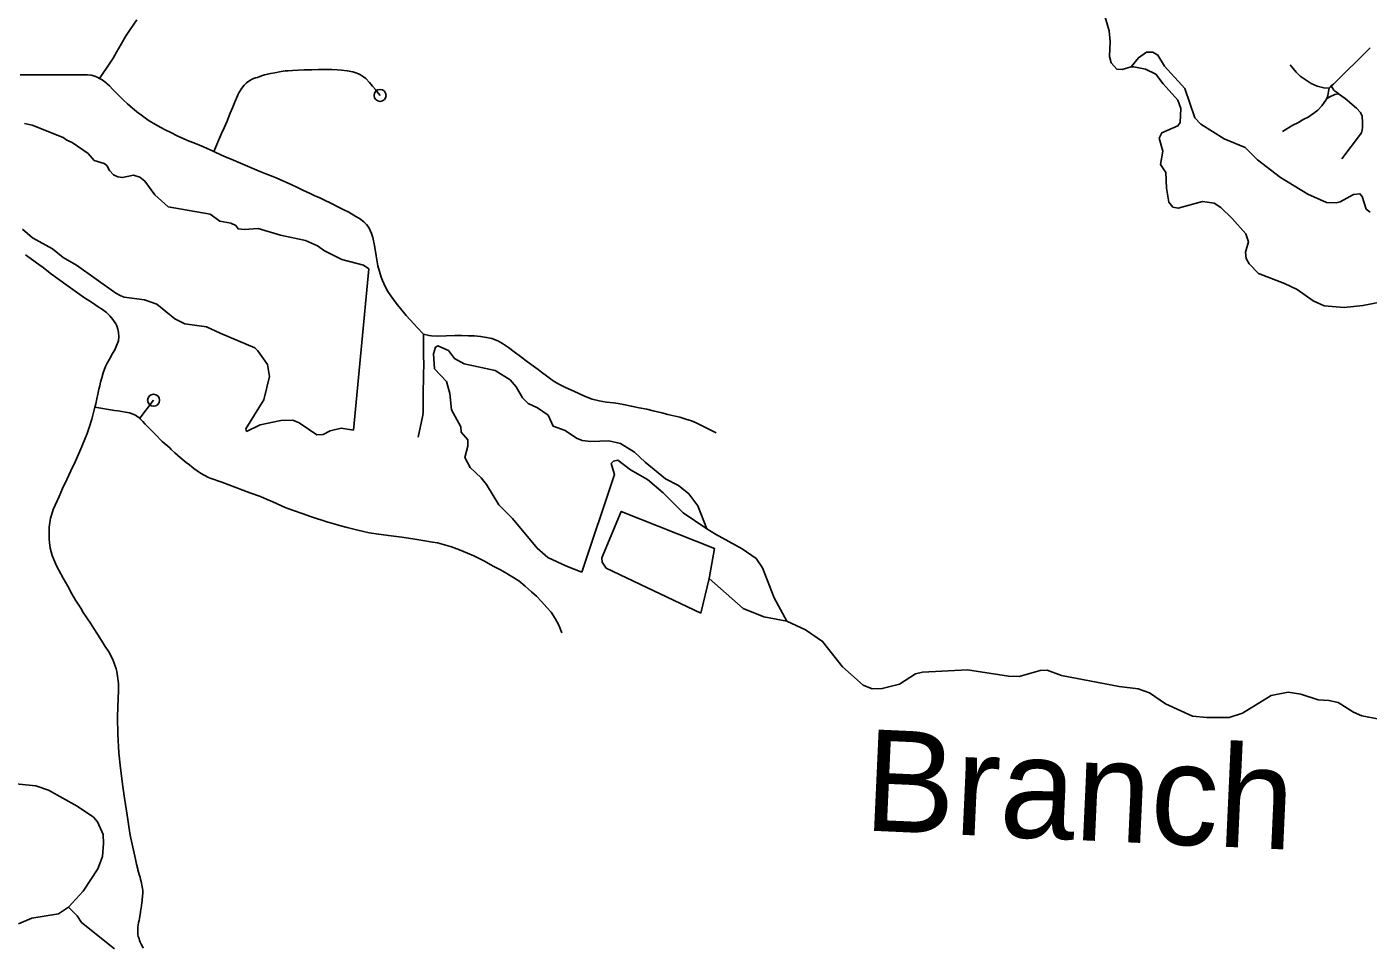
# Model space of a CAD drawing. Extents: x -19 to 366, y -4 to 359.
# Drawn here: x 145.451 to 146.509, y 189.502 to 190.228 of the extents above; entities that cross this region are included whole.
import ezdxf

# ---------------------------------------------------------------- set-up
doc = ezdxf.new("R2010")
doc.units = 0
for name, color, linetype in [('Level 31', 7, 'Continuous'), ('Level 33', 7, 'Continuous'), ('Level 35', 7, 'Continuous'), ('Level 60', 7, 'Continuous')]:
    doc.layers.add(name, color=color, linetype=linetype)

msp = doc.modelspace()

# ---------------------------------------------------------------- linework, layer by layer
at = {"layer": 'Level 31'}
for points in [[(145.8259, 189.9785), (145.8223, 189.9806), (145.8177, 189.9823), (145.8135, 189.9832), (145.8087, 189.984), (145.8038, 189.9844), (145.7992, 189.9846), (145.7938, 189.9847), (145.7883, 189.9847), (145.7816, 189.9845), (145.7749, 189.9843), (145.7699, 189.9846)], [(145.5199, 189.9734), (145.5183, 189.9706), (145.5157, 189.9662), (145.5139, 189.9629), (145.5126, 189.9604), (145.5109, 189.9553), (145.5097, 189.9513), (145.5088, 189.9478), (145.5081, 189.9451), (145.5075, 189.9425), (145.5051, 189.9307), (145.5043, 189.9281)], [(145.5043, 189.9281), (145.5018, 189.9188), (145.4998, 189.9121), (145.4981, 189.9075), (145.4969, 189.9043), (145.4939, 189.8971), (145.4916, 189.8915), (145.4887, 189.885), (145.4853, 189.8779), (145.4821, 189.8712), (145.4788, 189.864), (145.476, 189.8576), (145.4728, 189.8509), (145.4713, 189.8473), (145.4699, 189.843), (145.4693, 189.8405), (145.4682, 189.8335), (145.4682, 189.8241), (145.4684, 189.8213), (145.4691, 189.817), (145.4698, 189.8139), (145.4705, 189.811), (145.4739, 189.803), (145.4792, 189.7932), (145.4828, 189.7868), (145.4862, 189.7808), (145.4891, 189.7759), (145.4931, 189.7695), (145.4951, 189.7662), (145.5007, 189.7576), (145.5034, 189.7534), (145.5063, 189.749), (145.5095, 189.744), (145.5125, 189.7394), (145.5152, 189.7351), (145.5184, 189.729), (145.521, 189.7218), (145.5215, 189.7195), (145.5222, 189.716), (145.5229, 189.71), (145.5229, 189.7044), (145.5225, 189.692), (145.5222, 189.6833), (145.5224, 189.6702), (145.5233, 189.6553), (145.5246, 189.6432), (145.5264, 189.6289), (145.5277, 189.6196), (145.5292, 189.6095), (145.5302, 189.6028), (145.5311, 189.5972), (145.5321, 189.5904), (145.5357, 189.5737), (145.5363, 189.5715), (145.5372, 189.5676), (145.5382, 189.5635), (145.5383, 189.5629), (145.5393, 189.5593), (145.5399, 189.5573), (145.5404, 189.5555), (145.5409, 189.5538), (145.5417, 189.5495), (145.5418, 189.5484), (145.542, 189.5466), (145.542, 189.546), (145.542, 189.5441), (145.5419, 189.5428), (145.5416, 189.5389), (145.5414, 189.537), (145.5408, 189.5328), (145.5406, 189.5316), (145.54, 189.5278), (145.5398, 189.5265), (145.5394, 189.5246), (145.5391, 189.5231), (145.5388, 189.5215), (145.5385, 189.5194), (145.5383, 189.5177), (145.5381, 189.5161), (145.5381, 189.5149), (145.5381, 189.5136), (145.5383, 189.5117), (145.5385, 189.5108), (145.5391, 189.5086), (145.5394, 189.5075), (145.5399, 189.506), (145.5407, 189.5043), (145.5412, 189.5035), (145.5425, 189.5013)], [(145.5043, 189.9281), (145.5198, 189.9256)]]:
    msp.add_lwpolyline(points, dxfattribs=at)
at = {"layer": 'Level 33'}
msp.add_line((146.4416, 190.1457), (146.4499, 190.1509), dxfattribs=at)
for points in [[(145.5373, 190.2338), (145.5315, 190.2256), (145.5285, 190.2208), (145.5251, 190.2148), (145.5213, 190.2083), (145.5187, 190.2037), (145.5166, 190.2005), (145.508, 190.1877)], [(146.5109, 190.2118), (146.4819, 190.1831)], [(145.7294, 190.1743), (145.7279, 190.1761), (145.7257, 190.179), (145.7235, 190.1815), (145.7211, 190.1845), (145.7182, 190.1875), (145.7163, 190.189), (145.714, 190.1905), (145.7123, 190.1914), (145.7103, 190.1922), (145.7079, 190.1928), (145.7034, 190.1937), (145.699, 190.1942), (145.6957, 190.1945), (145.6914, 190.1946), (145.6856, 190.1948), (145.6809, 190.1946), (145.6756, 190.1945), (145.6694, 190.1944), (145.6646, 190.1942), (145.6603, 190.194), (145.6569, 190.1937), (145.6562, 190.1937), (145.6544, 190.1936), (145.6512, 190.1931), (145.6464, 190.1922), (145.6429, 190.1916), (145.6407, 190.1911), (145.6381, 190.1904), (145.6358, 190.1896), (145.6327, 190.1885), (145.631, 190.1881), (145.6295, 190.1876), (145.6278, 190.1868), (145.6257, 190.1856), (145.6239, 190.1841), (145.6222, 190.1824), (145.6203, 190.1801), (145.618, 190.1764), (145.6174, 190.1753), (145.6168, 190.1738), (145.615, 190.1698), (145.6128, 190.1644), (145.6111, 190.1602), (145.6084, 190.1535), (145.6064, 190.1487), (145.6043, 190.1441), (145.5982, 190.1299)], [(146.4478, 190.1984), (146.4525, 190.1926), (146.4556, 190.1895), (146.4603, 190.1862), (146.4644, 190.1836), (146.469, 190.1815), (146.4742, 190.1802), (146.4786, 190.18)], [(145.508, 190.1877), (145.5066, 190.1885), (145.5043, 190.1895), (145.5014, 190.1903), (145.4985, 190.1906), (145.4911, 190.1905), (145.4873, 190.1904), (145.4815, 190.1904), (145.4724, 190.1905), (145.4658, 190.1905), (145.4579, 190.1905), (145.4454, 190.1904)], [(145.5982, 190.1299), (145.59, 190.1336), (145.5824, 190.1367), (145.5787, 190.1381), (145.5744, 190.1399), (145.5692, 190.1424), (145.5643, 190.145), (145.5598, 190.1471), (145.5558, 190.1492), (145.5472, 190.1542), (145.5424, 190.1576), (145.5408, 190.1588), (145.5387, 190.1602), (145.5339, 190.1642), (145.5299, 190.1676), (145.5266, 190.1708), (145.5237, 190.1736), (145.5209, 190.1765), (145.5185, 190.1789), (145.5157, 190.1818), (145.5122, 190.1849), (145.5099, 190.1866), (145.508, 190.1877)], [(146.4786, 190.18), (146.4786, 190.18), (146.4786, 190.1801), (146.4792, 190.1808), (146.4802, 190.1817)], [(146.4802, 190.1817), (146.4819, 190.1831)], [(146.4859, 190.1756), (146.4858, 190.1757), (146.4835, 190.1773), (146.4831, 190.1777), (146.4823, 190.1785), (146.4809, 190.1806), (146.4802, 190.1817)], [(146.4499, 190.1509), (146.4537, 190.1527), (146.4586, 190.1554), (146.4619, 190.1572), (146.4664, 190.1602), (146.4695, 190.1626), (146.4726, 190.1659), (146.4758, 190.1704), (146.4766, 190.1719)], [(146.4766, 190.1719), (146.4769, 190.1724), (146.4774, 190.1742), (146.4779, 190.1773)], [(146.4766, 190.1719), (146.4789, 190.1731), (146.48, 190.1737), (146.4814, 190.1743), (146.4831, 190.1749), (146.4859, 190.1756)], [(146.4779, 190.1773), (146.4783, 190.179), (146.4786, 190.18)], [(146.4884, 190.1242), (146.5039, 190.1448), (146.5045, 190.147), (146.5048, 190.1487), (146.5048, 190.1529), (146.5045, 190.1579), (146.5032, 190.1608), (146.5002, 190.1641), (146.4911, 190.1719), (146.4859, 190.1756)], [(145.5982, 190.1299), (145.6043, 190.1272), (145.608, 190.1255), (145.6138, 190.1231), (145.6339, 190.1144), (145.6392, 190.1124), (145.6448, 190.1102), (145.6474, 190.1092), (145.6596, 190.1038), (145.6643, 190.1015), (145.6685, 190.0995), (145.6742, 190.0968), (145.6774, 190.0953), (145.6817, 190.0934), (145.686, 190.0914), (145.6901, 190.0894), (145.6977, 190.0856), (145.7002, 190.0843), (145.7048, 190.082), (145.7103, 190.0788), (145.7132, 190.0771), (145.7166, 190.0746), (145.7187, 190.0725), (145.7206, 190.0699), (145.7227, 190.0652), (145.7236, 190.062), (145.7251, 190.0557), (145.7263, 190.0477), (145.7277, 190.0398), (145.7288, 190.0353), (145.7302, 190.0308), (145.7313, 190.0281), (145.7335, 190.0235), (145.7356, 190.0195), (145.7378, 190.0161), (145.742, 190.0104), (145.7499, 190.0006), (145.7563, 189.9936), (145.7586, 189.9912), (145.7636, 189.9857)], [(145.4495, 190.0483), (145.4531, 190.0459), (145.4612, 190.0401), (145.4624, 190.0392), (145.47, 190.0333), (145.4747, 190.0297), (145.4832, 190.0236), (145.4888, 190.0197), (145.4961, 190.0146), (145.5015, 190.0111), (145.5068, 190.0075), (145.5102, 190.0052), (145.5134, 190.0028), (145.5161, 190.0002), (145.5185, 189.9975), (145.5207, 189.9941), (145.5216, 189.9923), (145.5225, 189.9898), (145.523, 189.9871), (145.5232, 189.9841), (145.5228, 189.9806), (145.5217, 189.9773), (145.5199, 189.9734)], [(145.7636, 189.9857), (145.7637, 189.9763), (145.7637, 189.9685), (145.7638, 189.9625), (145.7636, 189.9538), (145.7633, 189.9377), (145.7633, 189.9243), (145.7632, 189.9219), (145.7629, 189.9206), (145.7595, 189.9046)], [(145.7699, 189.9846), (145.7681, 189.9847), (145.7636, 189.9857)], [(145.9946, 189.9079), (145.9872, 189.9115), (145.9846, 189.913), (145.9819, 189.9143), (145.9789, 189.9158), (145.9751, 189.9173), (145.9708, 189.9188), (145.9661, 189.9202), (145.9612, 189.9214), (145.9565, 189.9224), (145.9519, 189.9236), (145.945, 189.9253), (145.94, 189.9265), (145.9338, 189.9278), (145.9276, 189.9291), (145.9215, 189.9302), (145.9173, 189.931), (145.9137, 189.9315), (145.908, 189.9322), (145.9023, 189.9331), (145.8968, 189.9346), (145.8908, 189.937), (145.8823, 189.9407), (145.8757, 189.9437), (145.8709, 189.946), (145.8669, 189.9484), (145.8638, 189.9505), (145.8608, 189.9528), (145.8568, 189.9558), (145.8541, 189.9578), (145.8505, 189.9605), (145.8458, 189.964), (145.8402, 189.9682), (145.8352, 189.972), (145.8308, 189.9752), (145.826, 189.9785)], [(145.5397, 189.9194), (145.5506, 189.9337)], [(145.5198, 189.9256), (145.5227, 189.9252), (145.5284, 189.9243), (145.5317, 189.9236), (145.5362, 189.9219), (145.5384, 189.9204), (145.5397, 189.9194)], [(145.5397, 189.9194), (145.54, 189.9191), (145.5421, 189.917), (145.544, 189.9149), (145.5463, 189.9125), (145.5518, 189.9069), (145.5573, 189.9012), (145.5633, 189.8961), (145.5646, 189.8948), (145.5673, 189.8922), (145.5716, 189.8885), (145.5763, 189.8846), (145.5789, 189.8826), (145.5809, 189.881), (145.5825, 189.8798), (145.5876, 189.8761), (145.5939, 189.8728), (145.5953, 189.8722), (145.6044, 189.869), (145.61, 189.8669), (145.6266, 189.8607), (145.6349, 189.8577), (145.6403, 189.8554), (145.6447, 189.8535), (145.6544, 189.8491), (145.6602, 189.8468), (145.6678, 189.8442), (145.6744, 189.842), (145.6882, 189.8375), (145.6922, 189.8363), (145.6974, 189.8348), (145.7033, 189.8333), (145.7108, 189.8313), (145.7163, 189.83), (145.7207, 189.8291), (145.728, 189.828), (145.7382, 189.8266), (145.7465, 189.8255), (145.7553, 189.8243), (145.7647, 189.8228), (145.7708, 189.8217), (145.7747, 189.821), (145.7803, 189.8196), (145.7858, 189.8179), (145.7921, 189.8156), (145.7985, 189.8129), (145.8034, 189.8109), (145.8066, 189.8094), (145.8113, 189.807), (145.8155, 189.8045), (145.8187, 189.8028), (145.8238, 189.8001), (145.8281, 189.7978), (145.8388, 189.791), (145.8438, 189.7869), (145.8489, 189.7825), (145.8529, 189.7789), (145.8569, 189.7749), (145.8611, 189.7701), (145.8643, 189.7663), (145.8677, 189.7615), (145.8705, 189.7561), (145.8729, 189.7501)]]:
    msp.add_lwpolyline(points, dxfattribs=at)
for centre in [(145.7294, 190.1743), (145.5506, 189.9337)]:
    msp.add_circle(centre, 0.00473, dxfattribs=at)
at = {"layer": 'Level 35'}
for points in [[(146.3003, 190.2405), (146.3049, 190.2253), (146.3057, 190.2168), (146.3052, 190.205), (146.3064, 190.1999), (146.3109, 190.1951), (146.3151, 190.1946), (146.3221, 190.1967), (146.328, 190.204), (146.3342, 190.2083), (146.3392, 190.2084), (146.3433, 190.2061), (146.3485, 190.1974), (146.3645, 190.1798), (146.3724, 190.1565), (146.3773, 190.1516), (146.3956, 190.1399), (146.4121, 190.1331), (146.422, 190.1233), (146.4401, 190.1095), (146.4616, 190.0963), (146.4765, 190.0897), (146.4839, 190.0894), (146.4873, 190.0903), (146.4977, 190.0961), (146.5028, 190.0967), (146.5045, 190.0946), (146.5078, 190.0845), (146.5108, 190.0821)], [(146.3221, 190.1967), (146.3242, 190.1969), (146.3335, 190.1951), (146.3417, 190.1909), (146.3476, 190.1833), (146.359, 190.1705), (146.3615, 190.164), (146.361, 190.153), (146.3591, 190.1502), (146.3464, 190.1448), (146.3444, 190.1406), (146.3471, 190.1302), (146.3454, 190.1197), (146.3496, 190.1133), (146.3502, 190.1011), (146.352, 190.0901), (146.3552, 190.086), (146.3594, 190.0852), (146.3786, 190.0906), (146.3877, 190.0893), (146.393, 190.0859), (146.4019, 190.0771), (146.4126, 190.065), (146.4147, 190.0587), (146.4125, 190.0505), (146.4129, 190.0456), (146.4154, 190.0412), (146.4226, 190.0337), (146.4433, 190.0258), (146.4532, 190.0211), (146.4658, 190.0122), (146.4745, 190.0083), (146.4903, 190.0068), (146.5051, 190.0084), (146.5487, 190.0169)], [(145.7206, 190.0373), (145.7162, 190.0404), (145.6993, 190.0447), (145.6856, 190.0516), (145.6799, 190.0556), (145.6706, 190.0597), (145.6509, 190.064), (145.6332, 190.0693), (145.622, 190.0683), (145.6173, 190.069), (145.6155, 190.0715), (145.6116, 190.0735), (145.603, 190.075), (145.5952, 190.0805), (145.562, 190.0864), (145.5517, 190.0957), (145.5437, 190.1067), (145.5397, 190.1097), (145.5347, 190.1112), (145.526, 190.1094), (145.5224, 190.11), (145.519, 190.1117), (145.5158, 190.1151), (145.5136, 190.1189), (145.5116, 190.1206), (145.5038, 190.1228), (145.499, 190.1283), (145.4863, 190.137), (145.4821, 190.1389), (145.4792, 190.1411), (145.4547, 190.1507), (145.4488, 190.1522)], [(145.4471, 190.0688), (145.4551, 190.0619), (145.4707, 190.0532), (145.4792, 190.0462), (145.4897, 190.0402), (145.5209, 190.0181), (145.5247, 190.0162)], [(145.7084, 189.9101), (145.7206, 190.0373)], [(145.5247, 190.0162), (145.5274, 190.0151), (145.5435, 190.0129), (145.5532, 190.0095), (145.5675, 189.9978), (145.5753, 189.994), (145.5924, 189.9916), (145.6032, 189.9865), (145.6304, 189.9751), (145.633, 189.9726), (145.6405, 189.9618), (145.6422, 189.9523), (145.6376, 189.9341), (145.6338, 189.9276), (145.6234, 189.9111), (145.624, 189.909), (145.6348, 189.9143), (145.6511, 189.9176), (145.6604, 189.9179), (145.6655, 189.9158), (145.6794, 189.9064), (145.6844, 189.9066), (145.6899, 189.9096), (145.6986, 189.9116), (145.7084, 189.9101)], [(146.0504, 189.7593), (146.0405, 189.7778), (146.0311, 189.8015), (146.0263, 189.8087), (146.0153, 189.8163), (145.994, 189.828), (145.9873, 189.8323), (145.9802, 189.8503), (145.9731, 189.8598), (145.9648, 189.8664), (145.9547, 189.8716), (145.9385, 189.8847), (145.9303, 189.8928), (145.9191, 189.8996), (145.91, 189.9015), (145.8957, 189.901), (145.8889, 189.9019), (145.8845, 189.9036), (145.8756, 189.9097), (145.8661, 189.9132), (145.8621, 189.9218), (145.8537, 189.9278), (145.8463, 189.9312), (145.8419, 189.9355), (145.8369, 189.9442), (145.832, 189.9499), (145.8202, 189.9571), (145.7957, 189.9625), (145.7881, 189.9666), (145.7833, 189.9729), (145.7749, 189.9766), (145.7731, 189.9755), (145.7716, 189.9702), (145.7724, 189.9584), (145.7817, 189.9484), (145.7844, 189.9389), (145.7858, 189.926), (145.7931, 189.9127), (145.7933, 189.9084), (145.7986, 189.9025), (145.7986, 189.8974), (145.7964, 189.8886), (145.8004, 189.8805), (145.8092, 189.8725)], [(145.8886, 189.7981), (145.9143, 189.8751), (145.9118, 189.8838), (145.9135, 189.8855), (145.9171, 189.8863), (145.9271, 189.8787), (145.9405, 189.8712), (145.9528, 189.8606), (145.9687, 189.8449), (145.9873, 189.8323)], [(145.8092, 189.8725), (145.8134, 189.8672), (145.8231, 189.8512), (145.834, 189.8404), (145.8534, 189.8169), (145.8618, 189.8095), (145.8766, 189.8028), (145.8886, 189.7981)], [(146.2504, 189.7203), (146.2337, 189.7156), (146.2253, 189.716), (146.1931, 189.721), (146.1576, 189.7191), (146.1521, 189.7176), (146.1394, 189.7095), (146.1258, 189.7061), (146.1178, 189.7058), (146.1108, 189.7088), (146.0944, 189.7232), (146.0786, 189.7433), (146.0652, 189.7525), (146.0504, 189.7593), (146.0322, 189.7628), (146.016, 189.7692), (145.989, 189.793), (145.9934, 189.8166), (145.9197, 189.8459), (145.9045, 189.8093), (145.9047, 189.8059), (145.9079, 189.8012), (145.9825, 189.7656)], [(145.9825, 189.7656), (145.989, 189.793)], [(146.5182, 189.6819), (146.5044, 189.6847), (146.4977, 189.6875), (146.4857, 189.695), (146.4783, 189.6967), (146.4698, 189.6971), (146.4561, 189.7016), (146.4462, 189.7032), (146.4328, 189.7005), (146.4101, 189.6868), (146.3997, 189.6833), (146.382, 189.6832), (146.3706, 189.6843), (146.3493, 189.6941), (146.3368, 189.7028), (146.3278, 189.7058), (146.3128, 189.7078), (146.2671, 189.7165), (146.2559, 189.7205), (146.2504, 189.7203)], [(145.4154, 189.6336), (145.4577, 189.6292), (145.4676, 189.626), (145.4904, 189.6134), (145.5031, 189.6047), (145.5064, 189.6009), (145.5108, 189.5909), (145.5112, 189.5837), (145.5103, 189.5736), (145.5065, 189.5637), (145.4949, 189.5462), (145.4835, 189.5336)], [(145.4441, 189.5205), (145.4545, 189.5248), (145.4756, 189.5284), (145.4835, 189.5336), (145.4904, 189.5266), (145.4938, 189.5215), (145.5197, 189.5007)]]:
    msp.add_lwpolyline(points, dxfattribs=at)
at = {"layer": 'Level 60'}
for points in [[(154.1159, 1.8709), (153.9063, 10.4874), (153.696, 19.1041), (153.485, 27.7209), (153.2733, 36.3378), (153.0608, 44.9549), (152.8476, 53.5721), (152.6337, 62.1894), (152.419, 70.8069), (152.2036, 79.4245), (151.9875, 88.0422), (151.7707, 96.6601), (151.5531, 105.2782), (151.3348, 113.8963), (151.1158, 122.5147), (150.8961, 131.1331), (150.6757, 139.7517), (150.4545, 148.3704), (150.2326, 156.9893), (150.0101, 165.6083), (149.7867, 174.2275), (149.5627, 182.8468), (149.338, 191.4662), (149.1125, 200.0858), (148.8864, 208.7055), (148.6595, 217.3254), (148.4319, 225.9454), (148.2037, 234.5655), (147.9747, 243.1858), (147.745, 251.8063), (147.5146, 260.4269), (147.2835, 269.0476), (147.0517, 277.6685), (146.8191, 286.2895), (146.5859, 294.9106), (146.352, 303.5319), (146.1174, 312.1534), (145.8821, 320.775), (145.6461, 329.3967), (145.4094, 338.0186), (145.172, 346.6406)], [(146.7783, 1.697), (146.5788, 10.3131), (146.3785, 18.9294), (146.1776, 27.5458), (145.9759, 36.1624), (145.7736, 44.7791), (145.5705, 53.396), (145.3668, 62.013), (145.1624, 70.6301), (144.9572, 79.2474), (144.7514, 87.8648), (144.5449, 96.4823), (144.3377, 105.1), (144.1299, 113.7179), (143.9213, 122.3359), (143.712, 130.954), (143.5021, 139.5723), (143.2915, 148.1907), (143.0802, 156.8092), (142.8682, 165.4279), (142.6555, 174.0468), (142.4422, 182.6658), (142.2282, 191.2849), (142.0135, 199.9042), (141.7981, 208.5236), (141.582, 217.1432), (141.3653, 225.7629), (141.1479, 234.3828), (140.9298, 243.0028), (140.711, 251.623), (140.4916, 260.2433), (140.2715, 268.8638), (140.0508, 277.4844), (139.8293, 286.1051), (139.6072, 294.726), (139.3845, 303.3471), (139.161, 311.9683), (138.937, 320.5896), (138.7122, 329.2111), (138.4868, 337.8328), (138.2607, 346.4546)], [(0, 189.5162), (7.1121, 189.5206), (14.2243, 189.5339), (21.3364, 189.556), (28.4484, 189.5869), (35.5605, 189.6267), (42.6725, 189.6754), (49.7844, 189.7329), (56.8962, 189.7992), (64.0079, 189.8744), (71.1196, 189.9584), (78.2311, 190.0512), (85.3425, 190.1529), (92.4538, 190.2635), (99.5649, 190.3829), (106.6759, 190.5111), (113.7867, 190.6482), (120.8974, 190.7941), (128.0078, 190.9489), (135.1181, 191.1125), (142.2282, 191.2849), (149.338, 191.4662), (156.4476, 191.6563), (163.5569, 191.8553), (170.666, 192.0631), (177.7749, 192.2798), (184.8835, 192.5053), (191.9917, 192.7396), (199.0997, 192.9828), (206.2074, 193.2348), (213.3147, 193.4956), (220.4218, 193.7653), (227.5285, 194.0438), (234.6348, 194.3312), (241.7408, 194.6274), (248.8464, 194.9324), (255.9516, 195.2463), (263.0564, 195.569), (270.1608, 195.9005), (277.2648, 196.2409), (284.3683, 196.5901), (291.4715, 196.9481), (298.5741, 197.315), (305.6763, 197.6907), (312.7781, 198.0753), (319.8793, 198.4686), (326.9801, 198.8708), (334.0804, 199.2818), (341.1801, 199.7017)], [(0, 180.8999), (7.1228, 180.9044), (14.2457, 180.9176), (21.3685, 180.9397), (28.4912, 180.9706), (35.614, 181.0103), (42.7366, 181.0589), (49.8592, 181.1163), (56.9818, 181.1825), (64.1042, 181.2575), (71.2266, 181.3414), (78.3488, 181.4341), (85.4709, 181.5357), (92.5929, 181.646), (99.7147, 181.7652), (106.8364, 181.8933), (113.9579, 182.0301), (121.0793, 182.1758), (128.2005, 182.3303), (135.3214, 182.4936), (142.4422, 182.6658), (149.5627, 182.8468), (156.683, 183.0366), (163.8031, 183.2352), (170.9229, 183.4427), (178.0425, 183.659), (185.1617, 183.8841), (192.2807, 184.1181), (199.3994, 184.3608), (206.5178, 184.6124), (213.6359, 184.8728), (220.7537, 185.1421), (227.8711, 185.4201), (234.9881, 185.707), (242.1048, 186.0027), (249.2212, 186.3073), (256.3371, 186.6206), (263.4526, 186.9428), (270.5678, 187.2738), (277.6825, 187.6136), (284.7968, 187.9622), (291.9107, 188.3197), (299.0241, 188.6859), (306.1371, 189.061), (313.2495, 189.4449), (320.3615, 189.8377), (327.4731, 190.2392), (334.5841, 190.6495), (341.6946, 191.0687)]]:
    msp.add_spline(points, degree=3, dxfattribs=at)

# ---------------------------------------------------------------- texts
at = {"layer": 'Level 35'}
msp.add_text('Branch', height=0.08, rotation=357.4007, dxfattribs=at).set_placement((146.1105, 189.5942))

doc.saveas('drawing.dxf')
